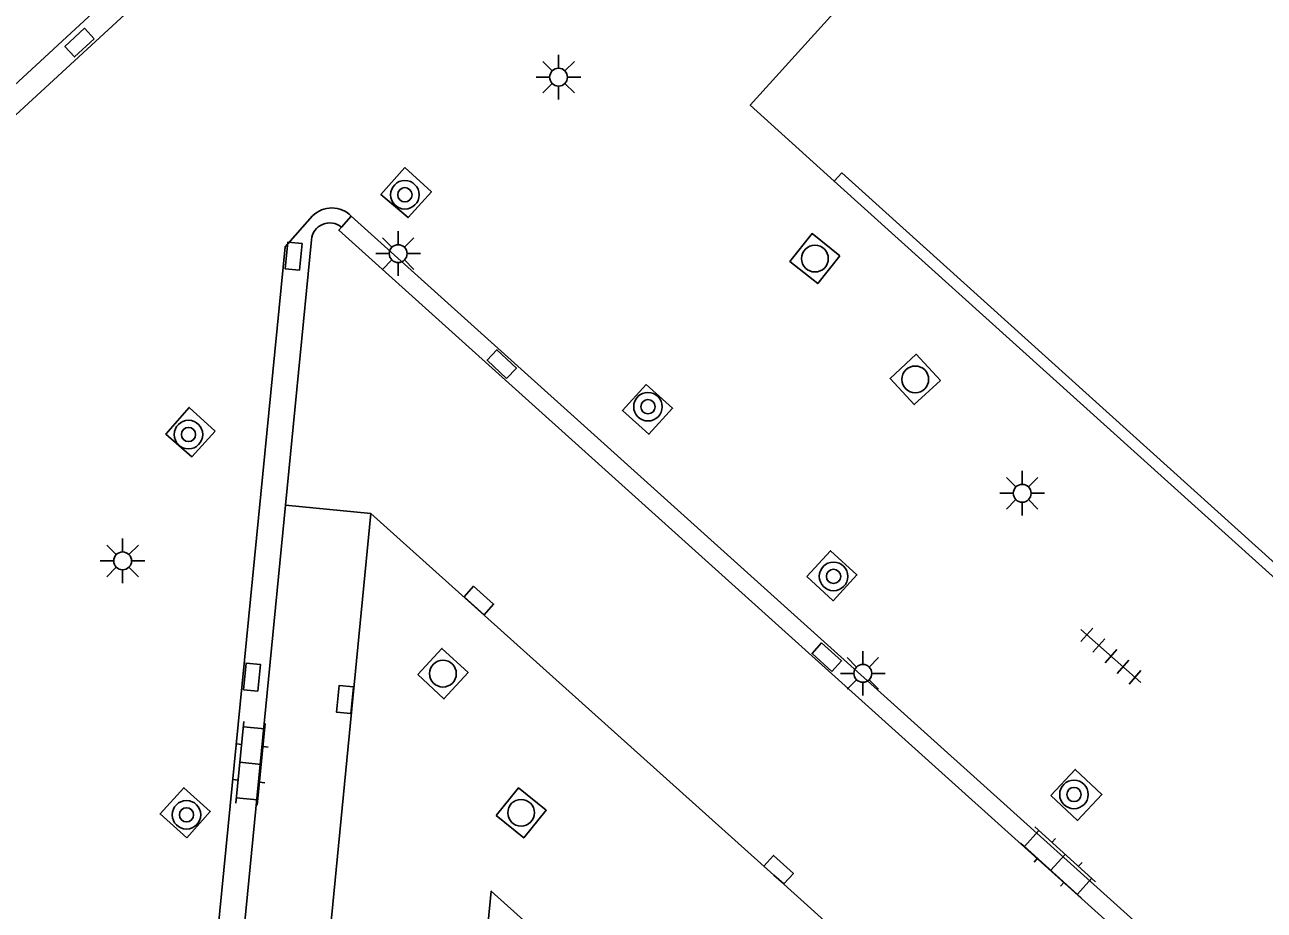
# Model space of a CAD drawing. Extents: x 131000 to 133013, y 393000 to 396501.
# Drawn here: x 131285.15 to 131319.89, y 395175.62 to 395200.43 of the extents above; entities that cross this region are included whole.
import ezdxf

# ---------------------------------------------------------------- set-up
doc = ezdxf.new("R2010")
doc.units = 0
for name, color, linetype in [('gg-afsc-hekwerk', 7, 'Continuous'), ('gg-bbg-hoofdgebouw', 7, 'Continuous'), ('gg-bbg-onder overbouw', 7, 'Continuous'), ('gg-bbg-pand overbouw', 7, 'Continuous'), ('gg-knt-verharding', 7, 'Continuous'), ('gg-knt-verharding nz', 7, 'Continuous'), ('gt-grn-weggrens', 7, 'Continuous'), ('gt-symb-boom', 7, 'Continuous'), ('gt-symb-klinker verharding', 7, 'Continuous'), ('gt-symb-kolk', 7, 'Continuous'), ('gt-symb-kolk center center', 7, 'Continuous'), ('gt-symb-lichtmast', 7, 'Continuous'), ('gt-symb-rioolschacht', 7, 'Continuous'), ('gt-symb-tegel verharding', 7, 'Continuous')]:
    doc.layers.add(name, color=color, linetype=linetype)

# ---------------------------------------------------------------- blocks, each defined once
blk = doc.blocks.new('gt0-KOLK')
at = {"layer": 'gt-symb-kolk'}
blk.add_lwpolyline([(0, 0), (0.375, 0), (0.375, 0.4), (-0.375, 0.4), (-0.375, 0), (0, 0)], dxfattribs=at)
blk = doc.blocks.new('gt0-LMAST')
at = {"layer": 'gt-symb-lichtmast'}
for p, q in [((-0.182, 0.173), (-0.447, 0.438)), ((-0.005, 0.246), (-0.005, 0.621)), ((0.172, 0.173), (0.437, 0.438)), ((-0.255, -0.004), (-0.63, -0.004)), ((-0.182, -0.181), (-0.447, -0.446)), ((-0.005, -0.254), (-0.005, -0.629)), ((0.437, -0.446), (0.172, -0.181)), ((0.245, -0.004), (0.62, -0.004))]:
    blk.add_line(p, q, dxfattribs=at)
blk.add_circle((-0.005, -0.004), 0.25, dxfattribs=at)
blk = doc.blocks.new('gt0-BOOM')
at = {"layer": 'gt-symb-boom'}
for radius in [0.4, 0.2]:
    blk.add_circle((0, 0), radius, dxfattribs=at)
blk = doc.blocks.new('gt0-KL1')
at = {"layer": 'gt-symb-klinker verharding'}
for p, q in [((-0.5, 0.3), (-0.5, 0.45)), ((0.5, 0.3), (0.5, 0.45)), ((-1.15, 0.3), (1.15, 0.3)), ((-1, -0.3), (-1, 0.3)), ((0, -0.3), (0, 0.3)), ((1, -0.3), (1, 0.3)), ((-1.15, -0.3), (1.15, -0.3)), ((-0.5, -0.45), (-0.5, -0.3)), ((0.5, -0.45), (0.5, -0.3))]:
    blk.add_line(p, q, dxfattribs=at)
blk = doc.blocks.new('gt0-KOLKCC')
at = {"layer": 'gt-symb-kolk center center'}
blk.add_lwpolyline([(-0.375, 0.2), (0.375, 0.2), (0.375, -0.2), (-0.375, -0.2)], close=True, dxfattribs=at)
blk = doc.blocks.new('gt0-RS')
at = {"layer": 'gt-symb-rioolschacht'}
blk.add_lwpolyline([(-0.5, -0.5), (0.5, -0.5), (0.5, 0.5), (-0.5, 0.5)], close=True, dxfattribs=at)
blk.add_circle((0, 0), 0.375, dxfattribs=at)
blk = doc.blocks.new('gt0-TEG1')
at = {"layer": 'gt-symb-tegel verharding'}
for p, q in [((-1.125, 0), (1.125, 0)), ((-0.9, -0.25), (-0.9, 0.25)), ((-0.45, -0.25), (-0.45, 0.25)), ((0, -0.25), (0, 0.25)), ((0.45, -0.25), (0.45, 0.25)), ((0.9, -0.25), (0.9, 0.25))]:
    blk.add_line(p, q, dxfattribs=at)

msp = doc.modelspace()

# ---------------------------------------------------------------- linework, layer by layer
at = {"layer": 'gg-afsc-hekwerk'}
msp.add_line((131262.978, 395178.562), (131296.243, 395209.232), dxfattribs=at)
at = {"layer": 'gg-bbg-hoofdgebouw'}
msp.add_lwpolyline([(131308.721, 395201.758), (131305.486, 395198.171), (131307.838, 395196.048)], dxfattribs=at)
at = {"layer": 'gg-bbg-onder overbouw'}
msp.add_lwpolyline([(131307.838, 395196.048), (131308.046, 395196.278), (131335.209, 395171.796), (131335.005, 395171.553)], dxfattribs=at)
at = {"layer": 'gg-bbg-pand overbouw'}
msp.add_line((131307.838, 395196.048), (131335.005, 395171.553), dxfattribs=at)
at = {"layer": 'gg-knt-verharding'}
for p, q in [((131294.3, 395195.068), (131329.924, 395163.013)), ((131292.459, 395186.965), (131293.188, 395194.403)), ((131290.256, 395164.505), (131292.459, 395186.965))]:
    msp.add_line(p, q, dxfattribs=at)
for points in [[(131256.659, 395173.432), (131261.432, 395176.313), (131296.677, 395208.758), (131296.243, 395209.232)], [(131295.807, 395196.426), (131295.135, 395195.671), (131295.895, 395195.025), (131296.549, 395195.743), (131295.807, 395196.426)], [(131254.969, 395170.492), (131289.593, 395165.154), (131292.445, 395194.207), (131293.216, 395195.073)], [(131302.568, 395190.351), (131301.903, 395189.623), (131302.642, 395188.955), (131303.305, 395189.683), (131302.568, 395190.351)], [(131290.486, 395189.044), (131289.832, 395188.322), (131289.104, 395188.96), (131289.762, 395189.707), (131290.486, 395189.044)], [(131294.847, 395186.731), (131290.672, 395143.815), (131285.84, 395115.528)], [(131326.114, 395158.6), (131306.145, 395176.602), (131294.847, 395186.731)], [(131307.071, 395184.965), (131307.732, 395185.689), (131308.472, 395185.013), (131307.811, 395184.289), (131307.071, 395184.965)], [(131313.91, 395178.833), (131314.591, 395179.56), (131315.339, 395178.861), (131314.659, 395178.133), (131313.91, 395178.833)], [(131289.689, 395177.643), (131288.942, 395178.315), (131289.61, 395179.048), (131290.35, 395178.38), (131289.689, 395177.643)], [(131297.688, 395170.664), (131298.225, 395176.15), (131322.371, 395154.477)]]:
    msp.add_lwpolyline(points, dxfattribs=at)
for centre, radius, start, end in [((131293.756, 395194.535), 0.762, 44.3739, 135.0976), ((131293.701, 395194.36), 0.515, 50.977, 175.2218)]:
    msp.add_arc(centre, radius, start, end, dxfattribs=at)
at = {"layer": 'gg-knt-verharding nz'}
msp.add_line((131294.3, 395195.068), (131294.025, 395194.76), dxfattribs=at)
msp.add_lwpolyline([(131294.025, 395194.76), (131293.95, 395194.676), (131329.703, 395162.503)], dxfattribs=at)
at = {"layer": 'gt-grn-weggrens'}
msp.add_line((131292.459, 395186.965), (131294.847, 395186.731), dxfattribs=at)

# ---------------------------------------------------------------- block references
at = {"layer": 'gt-symb-boom'}
for p in [(131295.804, 395195.664), (131302.617, 395189.725), (131289.74, 395188.946), (131307.818, 395184.97), (131314.556, 395178.859), (131289.684, 395178.289)]:
    msp.add_blockref('gt0-BOOM', p, dxfattribs=at)
at = {"layer": 'gt-symb-klinker verharding'}
for p, rotation in [((131291.479, 395179.732), 84.26090150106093), ((131314.109, 395176.958), -42.04255015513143)]:
    msp.add_blockref('gt0-KL1', p, dxfattribs=dict(at, rotation=rotation))
at = {"layer": 'gt-symb-kolk'}
for p, rotation in [((131297.743, 395184.145), -41.91906411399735), ((131294.323, 395181.499), 84.26090150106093), ((131306.145, 395176.602), -41.99999127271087)]:
    msp.add_blockref('gt0-KOLK', p, dxfattribs=dict(at, rotation=rotation))
at = {"layer": 'gt-symb-kolk center center'}
for p, rotation in [((131286.686, 395199.928), -137.31004222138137), ((131292.685, 395193.942), 84.2609015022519), ((131298.519, 395190.917), 136.49997134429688), ((131307.629, 395182.705), 137.9574498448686), ((131291.518, 395182.148), 84.31791506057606)]:
    msp.add_blockref('gt0-KOLKCC', p, dxfattribs=dict(at, rotation=rotation))
at = {"layer": 'gt-symb-lichtmast'}
for p in [(131300.117, 395198.963), (131295.622, 395194.019), (131313.111, 395187.303), (131287.899, 395185.408), (131308.645, 395182.257)]:
    msp.add_blockref('gt0-LMAST', p, dxfattribs=at)
at = {"layer": 'gt-symb-rioolschacht'}
for p, rotation in [((131307.296, 395193.876), 141.61754266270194), ((131310.109, 395190.49), 132.68995777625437), ((131296.871, 395182.245), -42.77092864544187), ((131299.062, 395178.346), -39.07161457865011)]:
    msp.add_blockref('gt0-RS', p, dxfattribs=dict(at, rotation=rotation))
at = {"layer": 'gt-symb-tegel verharding', "rotation": -41.51461925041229}
msp.add_blockref('gt0-TEG1', (131315.592, 395182.738), dxfattribs=at)

doc.saveas('drawing.dxf')
